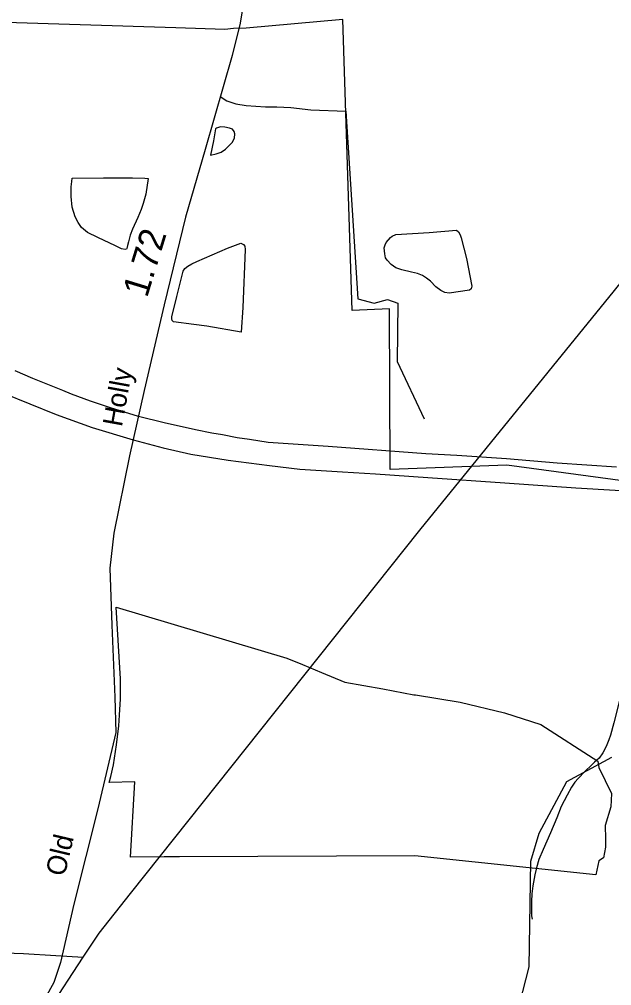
# Model space of a CAD drawing. Extents: x 2001466 to 2224147, y 644118 to 847247.
# Drawn here: x 2040507 to 2043360, y 703172 to 707823 of the extents above; entities that cross this region are included whole.
import ezdxf

# ---------------------------------------------------------------- set-up
doc = ezdxf.new("R2010")
doc.units = 0
for name, color, linetype in [('Exist Boundary Political City Limit New', 7, 'Continuous'), ('Exist Boundary Political City Limit New Hole', 7, 'Continuous'), ('Exist Hydrographic Creek Single Shore', 7, 'Continuous'), ('Exist Hydrographic Misc Water Feature', 7, 'Continuous'), ('Exist Road Non-System Type 51', 7, 'Continuous'), ('Exist Road Secondary Mileage Hundredths English Label', 7, 'Continuous'), ('Exist Road Secondary Type 51 Attributed', 7, 'Continuous'), ('Exist Road Secondary Type 51 Label', 7, 'Continuous'), ('Exist Utilities Electrical Transmission Line', 7, 'Continuous'), ('Map Preparation Boundary City Limit Buffer Line', 7, 'Continuous'), ('Prop Road Primary Interstate Projected', 7, 'Continuous')]:
    doc.layers.add(name, color=color, linetype=linetype)

msp = doc.modelspace()

# ---------------------------------------------------------------- linework, layer by layer
at = {"layer": 'Exist Boundary Political City Limit New'}
msp.add_lwpolyline([(2043934.8, 705530.3), (2042854.6, 705676.9), (2042293.6, 705655.7), (2042290.5, 706429.2), (2042110.4, 706421.9), (2042064.5, 707821.9), (2041600.4, 707780.7), (2041539, 707778.2), (2041496.5, 707774.3), (2041261.5, 707781.4), (2040390.1, 707808.3), (2040389, 707780.8), (2040306.1, 705866.7), (2039658.2, 705875.8), (2039650.2, 705214.6)], dxfattribs=at)
at = {"layer": 'Exist Boundary Political City Limit New Hole'}
msp.add_lwpolyline([(2043298.8, 704221.4), (2043359.5, 704097.3), (2043356.1, 704033.4), (2043329, 703943.2), (2043329.9, 703878.1), (2043330.1, 703838.5), (2043320.1, 703787.3), (2043298.2, 703773.3), (2043284.2, 703706.1), (2042411.9, 703796.5), (2041279.4, 703791.7), (2041205.2, 703791.4), (2041041.9, 703790.7), (2041063, 704152.6), (2040939.6, 704149.1), (2040948, 704179.1), (2040961.6, 704234.5), (2040975.1, 704330.6), (2040986.9, 704422.9), (2040990.1, 704473.1), (2040994.5, 704553.1), (2040995.1, 704564.8), (2040995.1, 704648.9), (2040973.2, 704992.9), (2041795.8, 704748.1), (2041870.2, 704717.4), (2041963, 704679.1), (2042074.1, 704633.2), (2042257.4, 704599.8), (2042407.4, 704572.3), (2042415.4, 704570.9), (2042630, 704535.7), (2042843.5, 704485.3), (2043018.5, 704429.1), (2043293.6, 704252.2), (2043298.8, 704221.4)], dxfattribs=at)
at = {"layer": 'Exist Hydrographic Creek Single Shore'}
msp.add_lwpolyline([(2042644.1, 702176.4), (2042656.5, 702189.9), (2042731.5, 702362.3), (2042962.4, 703263.1), (2042970.4, 703771.6), (2043011.4, 703905.2), (2043144.5, 704155.1), (2043360.4, 704272.1)], dxfattribs=at)
at = {"layer": 'Exist Hydrographic Misc Water Feature'}
for points in [[(2041441.7, 707237.3), (2041427.8, 707169.2), (2041455.9, 707175.3), (2041479.9, 707183.3), (2041499.8, 707197.3), (2041531.8, 707229.4), (2041543.7, 707251.4), (2041545.7, 707271.4), (2041541.6, 707283.4), (2041533.6, 707293.4), (2041519.7, 707299.4), (2041497.5, 707303.3), (2041475.6, 707305.3), (2041457.5, 707299.3), (2041451.6, 707295.3), (2041441.7, 707237.3)], [(2040912.3, 707060.3), (2041052.1, 707060.5), (2041112, 707058.6), (2041128, 707056.7), (2041116.3, 706980.6), (2041104.4, 706936.6), (2041094.4, 706906.7), (2041078.4, 706868.7), (2041052.6, 706812.6), (2041040.7, 706784.6), (2041032.7, 706752.6), (2041028.8, 706734.6), (2041024.7, 706720.5), (2041022.8, 706716.5), (2041016.9, 706714.5), (2040998.6, 706718.5), (2040970.7, 706732.5), (2040884.8, 706772.2), (2040834.8, 706796.2), (2040806.7, 706820.1), (2040790.7, 706844.1), (2040776.6, 706872), (2040762.4, 706918), (2040756.5, 706970), (2040756.3, 707016), (2040760.1, 707042), (2040762.2, 707058), (2040912.3, 707060.3)], [(2042660.6, 706671.6), (2042686.8, 706537.7), (2042682.9, 706525.7), (2042674.9, 706519.7), (2042576.9, 706505.5), (2042557, 706507.5), (2042536.9, 706517.4), (2042512.7, 706535.4), (2042486.9, 706563.3), (2042468.8, 706577.3), (2042448.8, 706589.2), (2042424.8, 706599.2), (2042396.7, 706605.2), (2042348.7, 706617), (2042320.8, 706627), (2042298.7, 706643), (2042278.8, 706662.9), (2042270.8, 706674.9), (2042266.7, 706694.8), (2042264.6, 706722.9), (2042268.5, 706736.9), (2042274.5, 706748.9), (2042294.6, 706772.9), (2042302.6, 706778.9), (2042320.4, 706787), (2042480.3, 706797.3), (2042612.4, 706807.5), (2042622.4, 706799.6), (2042630.4, 706785.6), (2042634.5, 706771.5), (2042660.6, 706671.6)], [(2041347.4, 706353.2), (2041249.4, 706367), (2041243.3, 706373), (2041241.4, 706381), (2041241.4, 706391), (2041265.2, 706489), (2041297, 706611.1), (2041305, 706623.1), (2041318.9, 706635.1), (2041338.8, 706645.2), (2041362.8, 706657.2), (2041510.6, 706721.4), (2041574.6, 706745.6), (2041586.5, 706739.6), (2041592.7, 706731.6), (2041594.7, 706715.6), (2041583.2, 706435.6), (2041575.4, 706317.6), (2041409.5, 706345.3), (2041347.4, 706353.2)], [(2043434.2, 704685.4), (2043432.2, 704677.4), (2043402.2, 704563.4), (2043370.5, 704437.3), (2043354.7, 704377.3), (2043346.7, 704355.3), (2043332.7, 704323.3), (2043316.9, 704293.3), (2043298.9, 704267.2), (2043277, 704247.2)], [(2043277, 704247.2), (2043265.1, 704235.1), (2043231, 704203.1), (2043199, 704169.1), (2043183, 704151), (2043167.1, 704127), (2043145.3, 704088.9), (2043117.4, 704034.9), (2043095.5, 703978.9), (2043065.5, 703906.8), (2043029.7, 703826.7), (2043009.8, 703778.7), (2042997.9, 703738.8), (2042990.1, 703704.8), (2042980, 703652.7), (2042976.1, 703614.7), (2042974.3, 703576.7), (2042974.3, 703542.7), (2042974.3, 703508.7), (2042976.4, 703492.7)]]:
    msp.add_lwpolyline(points, dxfattribs=at)
at = {"layer": 'Exist Road Non-System Type 51'}
msp.add_lwpolyline([(2041475, 707451.2), (2041507.3, 707430.2), (2041550.3, 707415.8), (2041600.4, 707408.7), (2041646.9, 707405.1), (2041693.4, 707401.5), (2041747, 707401.5), (2041815, 707397.9), (2041910.6, 707386.7), (2042079.7, 707380), (2042136.9, 706478), (2042215.6, 706456.5), (2042280, 706474.4), (2042330.1, 706456.5), (2042326.5, 706175.9), (2042456.7, 705900)], dxfattribs=at)
at = {"layer": 'Exist Road Secondary Type 51 Attributed'}
msp.add_lwpolyline([(2041621.6, 708118.8), (2041571, 707804), (2041531.9, 707648.7), (2041401.5, 707196.6), (2041307.6, 706870.2), (2041204.7, 706448.7), (2041108.6, 706036.7), (2041038.4, 705721.9), (2040962.4, 705350.1), (2040943.4, 705181.1), (2040952.4, 704906.4), (2040967.2, 704559.9), (2040972.4, 704390.9), (2040885.3, 704023.3), (2040770.3, 703564.8), (2040705.4, 703282.8), (2040673.7, 703187.7), (2040631.5, 703111.6)], dxfattribs=at)
at = {"layer": 'Exist Utilities Electrical Transmission Line'}
msp.add_line((2040683.8, 703317.1), (2040815.1, 703308.9), dxfattribs=at)
for points in [[(2040815.1, 703308.9), (2040891.1, 703424.9), (2041042.6, 703615.1), (2042435.3, 705364.9), (2043373.1, 706518), (2044121.8, 707442.9)], [(2037310.2, 703355.8), (2037631.4, 703315.8), (2037832.9, 703291.7), (2037968.6, 703276.9), (2038080.5, 703270.6), (2038228.3, 703263.6), (2038442.5, 703269.2), (2038584.6, 703274.3), (2038958.8, 703284.7), (2039215, 703293.5), (2039607.2, 703305.5), (2039853.4, 703312.5), (2040049.5, 703316.5), (2040357.7, 703328.2), (2040437.7, 703330.6), (2040527.7, 703326.8), (2040683.8, 703317.1)], [(2040173.9, 702405.3), (2040484.2, 702802.4), (2040815.1, 703308.9)]]:
    msp.add_lwpolyline(points, dxfattribs=at)
at = {"layer": 'Map Preparation Boundary City Limit Buffer Line'}
for points in [[(2043934.8, 705530.3), (2042854.6, 705676.9), (2042293.6, 705655.7), (2042290.5, 706429.2), (2042110.4, 706421.9), (2042064.5, 707821.9), (2041600.4, 707780.7), (2041539, 707778.2), (2041496.5, 707774.3), (2041261.5, 707781.4), (2040390.1, 707808.3), (2040389, 707780.8), (2040306.1, 705866.7), (2039658.2, 705875.8), (2039650.2, 705214.6)], [(2043298.8, 704221.4), (2043359.5, 704097.3), (2043356.1, 704033.4), (2043329, 703943.2), (2043329.9, 703878.1), (2043330.1, 703838.5), (2043320.1, 703787.3), (2043298.2, 703773.3), (2043284.2, 703706.1), (2042411.9, 703796.5), (2041279.4, 703791.7), (2041205.2, 703791.4), (2041041.9, 703790.7), (2041063, 704152.6), (2040939.6, 704149.1), (2040948, 704179.1), (2040961.6, 704234.5), (2040975.1, 704330.6), (2040986.9, 704422.9), (2040990.1, 704473.1), (2040994.5, 704553.1), (2040995.1, 704564.8), (2040995.1, 704648.9), (2040973.2, 704992.9), (2041795.8, 704748.1), (2041870.2, 704717.4), (2041963, 704679.1), (2042074.1, 704633.2), (2042257.4, 704599.8), (2042407.4, 704572.3), (2042415.4, 704570.9), (2042630, 704535.7), (2042843.5, 704485.3), (2043018.5, 704429.1), (2043293.6, 704252.2), (2043298.8, 704221.4)]]:
    msp.add_lwpolyline(points, dxfattribs=at)
at = {"layer": 'Prop Road Primary Interstate Projected'}
for points in [[(2039316.6, 706798.1), (2039357.9, 706757), (2039483.8, 706640.7), (2039585, 706558.7), (2039742.8, 706430.1), (2039819.9, 706366.3), (2039959.7, 706274.4), (2040119.6, 706179.4), (2040261.1, 706102), (2040431.1, 706022.9), (2040683.9, 705921.1), (2040858.7, 705858.1), (2041055.7, 705799.4)], [(2041080.9, 705911.5), (2041013.2, 705932.5), (2040946.2, 705952.8), (2040850.8, 705984.7), (2040758.4, 706018.1), (2040716.2, 706035.7), (2040572.7, 706093.6), (2040487.8, 706131.2)], [(2043383.3, 705668.1), (2043097, 705686.4), (2042854.1, 705708), (2042614, 705724.2), (2042465.6, 705732.2), (2041994.8, 705767), (2041705.9, 705786.8), (2041615.8, 705800.9), (2041556.5, 705809.2), (2041485.2, 705822.2), (2041434.2, 705830.4), (2041355.2, 705846.6), (2041204.4, 705880.1), (2041080.9, 705911.5)], [(2041055.7, 705799.4), (2041199.7, 705760.8), (2041333.9, 705730.1), (2041513.1, 705700.8), (2041711.8, 705674.7), (2041858.4, 705658.4), (2042063.6, 705645.4), (2042223.3, 705635.7), (2042474.8, 705617.2), (2042845.6, 705592.5), (2043188.1, 705568), (2043539, 705546.4), (2043886.2, 705519.5), (2044096.6, 705504.4), (2044504.2, 705476.5), (2044733.4, 705460.2), (2045134.6, 705430.9), (2045551, 705399.8), (2045656.1, 705392.9)]]:
    msp.add_lwpolyline(points, dxfattribs=at)

# ---------------------------------------------------------------- texts
at = {"layer": 'Exist Road Secondary Mileage Hundredths English Label'}
msp.add_text('1.72', height=125, rotation=72.9857, dxfattribs=at).set_placement((2041122.3, 706479.2))
at = {"layer": 'Exist Road Secondary Type 51 Label'}
for s, rotation, p in [('Holly', 79.7048, (2041001.2, 705858.2)), ('Old', 76.7265, (2040725, 703693.9))]:
    msp.add_text(s, height=95, rotation=rotation, dxfattribs=at).set_placement(p)

doc.saveas('drawing.dxf')
